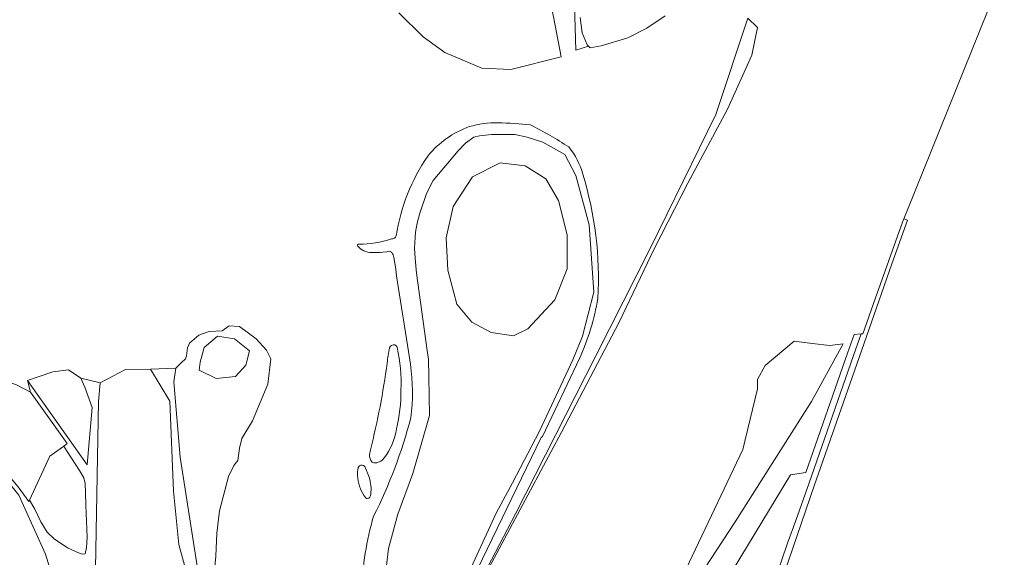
# Model space of a CAD drawing. Extents: x 184422 to 188298, y 343471 to 350189.
# Tile 303 of 513: x 187314 to 187628, y 347050 to 347222. Entities that reach past the tile are written whole.
import ezdxf

# ---------------------------------------------------------------- set-up
doc = ezdxf.new("R2010")
doc.units = 0
for name, color, linetype, lineweight in [('B-WA-GR-BOS_LOOF-GV', 252, 'Continuous', 13), ('B-WA-GR-GRAS-GV', 252, 'Continuous', 13), ('B-WA-GR-GROENVOORZIENING-GV', 252, 'Continuous', 18), ('B-WA-GR-STRUIK-GV', 252, 'Continuous', 13), ('B-WA-OG-WATER-GV', 252, 'Continuous', 18), ('B-WA-OG-WATER_MEER-GV', 252, 'Continuous', 18), ('B-WA-OG-WATER_SLOOT-GV', 252, 'Continuous', 18), ('B-WA-OG-WEG-GV', 252, 'Continuous', 18)]:
    doc.layers.add(name, color=color, linetype=linetype, lineweight=lineweight)

msp = doc.modelspace()

# ---------------------------------------------------------------- linework, layer by layer
at = {"layer": 'B-WA-GR-BOS_LOOF-GV', "flags": 128}
msp.add_lwpolyline([(187435.126, 347224.303), (187442.931, 347216.63), (187449.855, 347211.613), (187461.67, 347206.65), (187470.886, 347206.178), (187486.955, 347210.195), (187482.466, 347233.59)], dxfattribs=at)
msp.add_lwpolyline([(187435.126, 347224.303), (187442.931, 347216.63), (187449.855, 347211.613), (187461.67, 347206.65), (187470.886, 347206.178), (187486.955, 347210.195), (187482.466, 347233.59)], dxfattribs=at)
msp.add_lwpolyline([(187435.126, 347224.303), (187442.931, 347216.63), (187449.855, 347211.613), (187461.67, 347206.65), (187470.886, 347206.178), (187486.955, 347210.195), (187482.466, 347233.59)], dxfattribs=at)
at = {"layer": 'B-WA-GR-GRAS-GV', "flags": 128}
for points in [[(187541.903, 347046.607), (187560.176, 347076.804), (187565.1, 347077.508), (187578.42, 347115.578), (187580.504, 347121.61), (187582.751, 347121.771), (187583.333, 347121.813), (187587.186, 347132.968), (187595.954, 347157.437), (187596.396, 347158.53), (187597.558, 347161.409), (187628.473, 347237.968)], [(187541.903, 347046.607), (187560.176, 347076.804), (187565.1, 347077.508), (187578.42, 347115.578), (187580.504, 347121.61), (187582.751, 347121.771), (187583.333, 347121.813), (187587.186, 347132.968), (187595.954, 347157.437), (187596.396, 347158.53), (187597.558, 347161.409), (187628.473, 347237.968)], [(187541.903, 347046.607), (187560.176, 347076.804), (187565.1, 347077.508), (187578.42, 347115.578), (187580.504, 347121.61), (187582.751, 347121.771), (187583.333, 347121.813), (187587.186, 347132.968), (187595.954, 347157.437), (187596.396, 347158.53), (187597.558, 347161.409), (187628.473, 347237.968)], [(187546.606, 347222.549), (187549.702, 347219.592), (187547.835, 347210.744), (187540.051, 347193.547), (187527.438, 347169.914), (187516.798, 347149.174), (187505.527, 347125.508), (187487.078, 347090.394), (187457.417, 347034.853)], [(187546.606, 347222.549), (187549.702, 347219.592), (187547.835, 347210.744), (187540.051, 347193.547), (187527.438, 347169.914), (187516.798, 347149.174), (187505.527, 347125.508), (187487.078, 347090.394), (187457.417, 347034.853)], [(187546.606, 347222.549), (187549.702, 347219.592), (187547.835, 347210.744), (187540.051, 347193.547), (187527.438, 347169.914), (187516.798, 347149.174), (187505.527, 347125.508), (187487.078, 347090.394), (187457.417, 347034.853)], [(187493.036, 347222.793), (187493.716, 347217.844), (187495.269, 347214.06), (187495.717, 347213.613), (187496.24, 347213.09), (187499.736, 347213.769), (187508.264, 347216.28), (187514.319, 347219.366), (187520.193, 347223.3)], [(187493.036, 347222.793), (187493.716, 347217.844), (187495.269, 347214.06), (187495.717, 347213.613), (187496.24, 347213.09), (187499.736, 347213.769), (187508.264, 347216.28), (187514.319, 347219.366), (187520.193, 347223.3)], [(187493.036, 347222.793), (187493.716, 347217.844), (187495.269, 347214.06), (187495.717, 347213.613), (187496.24, 347213.09), (187499.736, 347213.769), (187508.264, 347216.28), (187514.319, 347219.366), (187520.193, 347223.3)], [(187458.272, 347047.245), (187466.269, 347064.598), (187471.396, 347074.282), (187480.099, 347090.723), (187490.678, 347113.448), (187493.808, 347121.106), (187497.377, 347135.057), (187495.935, 347156.553), (187491.681, 347172.385), (187488.137, 347179.002), (187481.091, 347182.94), (187476.11, 347184.583), (187472.14, 347185.476), (187464.74, 347185.442), (187460.902, 347185.039), (187459.083, 347184.584), (187456.389, 347182.694), (187454.04, 347180.225), (187446.143, 347170.739), (187443.932, 347166.561), (187441.879, 347160.315), (187440.995, 347157.1), (187440.432, 347154.247), (187440.191, 347149.136), (187440.351, 347145.921), (187440.835, 347141.161), (187444.202, 347116.502), (187444.651, 347113.707), (187444.734, 347108.061), (187444.916, 347095.716), (187439.624, 347077.195), (187434.811, 347064.188), (187431.839, 347053.303), (187431.096, 347046.903)], [(187458.272, 347047.245), (187466.269, 347064.598), (187471.396, 347074.282), (187480.099, 347090.723), (187490.678, 347113.448), (187493.808, 347121.106), (187497.377, 347135.057), (187495.935, 347156.553), (187491.681, 347172.385), (187488.137, 347179.002), (187481.091, 347182.94), (187476.11, 347184.583), (187472.14, 347185.476), (187464.74, 347185.442), (187460.902, 347185.039), (187459.083, 347184.584), (187456.389, 347182.694), (187454.04, 347180.225), (187446.143, 347170.739), (187443.932, 347166.561), (187441.879, 347160.315), (187440.995, 347157.1), (187440.432, 347154.247), (187440.191, 347149.136), (187440.351, 347145.921), (187440.835, 347141.161), (187444.202, 347116.502), (187444.651, 347113.707), (187444.734, 347108.061), (187444.916, 347095.716), (187439.624, 347077.195), (187434.811, 347064.188), (187431.839, 347053.303), (187431.096, 347046.903)], [(187458.272, 347047.245), (187466.269, 347064.598), (187471.396, 347074.282), (187480.099, 347090.723), (187490.678, 347113.448), (187493.808, 347121.106), (187497.377, 347135.057), (187495.935, 347156.553), (187491.681, 347172.385), (187488.137, 347179.002), (187481.091, 347182.94), (187476.11, 347184.583), (187472.14, 347185.476), (187464.74, 347185.442), (187460.902, 347185.039), (187459.083, 347184.584), (187456.389, 347182.694), (187454.04, 347180.225), (187446.143, 347170.739), (187443.932, 347166.561), (187441.879, 347160.315), (187440.995, 347157.1), (187440.432, 347154.247), (187440.191, 347149.136), (187440.351, 347145.921), (187440.835, 347141.161), (187444.202, 347116.502), (187444.651, 347113.707), (187444.734, 347108.061), (187444.916, 347095.716), (187439.624, 347077.195), (187434.811, 347064.188), (187431.839, 347053.303), (187431.096, 347046.903)], [(187375.881, 347041.837), (187376.674, 347050.832), (187377.085, 347058.144), (187377.909, 347065.31), (187380.77, 347076.262), (187382.42, 347079.813), (187383.689, 347081.399), (187384.26, 347085.267), (187385.022, 347088.375), (187388.385, 347094.082), (187393.345, 347105.703), (187394.258, 347113.843), (187392.902, 347116.6), (187389.57, 347120.162), (187384.28, 347124.092), (187380.92, 347124.307), (187378.731, 347122.715), (187374.543, 347122.588), (187371.243, 347121.383), (187368.26, 347118.783), (187367.626, 347117.325), (187367.372, 347114.725), (187367.054, 347113.774), (187365.658, 347112.569), (187363.934, 347110.876), (187363.313, 347106.527), (187365.297, 347082.45), (187371.383, 347043.556)], [(187375.881, 347041.837), (187376.674, 347050.832), (187377.085, 347058.144), (187377.909, 347065.31), (187380.77, 347076.262), (187382.42, 347079.813), (187383.689, 347081.399), (187384.26, 347085.267), (187385.022, 347088.375), (187388.385, 347094.082), (187393.345, 347105.703), (187394.258, 347113.843), (187392.902, 347116.6), (187389.57, 347120.162), (187384.28, 347124.092), (187380.92, 347124.307), (187378.731, 347122.715), (187374.543, 347122.588), (187371.243, 347121.383), (187368.26, 347118.783), (187367.626, 347117.325), (187367.372, 347114.725), (187367.054, 347113.774), (187365.658, 347112.569), (187363.934, 347110.876), (187363.313, 347106.527), (187365.297, 347082.45), (187371.383, 347043.556)], [(187375.881, 347041.837), (187376.674, 347050.832), (187377.085, 347058.144), (187377.909, 347065.31), (187380.77, 347076.262), (187382.42, 347079.813), (187383.689, 347081.399), (187384.26, 347085.267), (187385.022, 347088.375), (187388.385, 347094.082), (187393.345, 347105.703), (187394.258, 347113.843), (187392.902, 347116.6), (187389.57, 347120.162), (187384.28, 347124.092), (187380.92, 347124.307), (187378.731, 347122.715), (187374.543, 347122.588), (187371.243, 347121.383), (187368.26, 347118.783), (187367.626, 347117.325), (187367.372, 347114.725), (187367.054, 347113.774), (187365.658, 347112.569), (187363.934, 347110.876), (187363.313, 347106.527), (187365.297, 347082.45), (187371.383, 347043.556)], [(187516.05, 347029.677), (187523.681, 347040.109), (187523.687, 347040.117), (187534.954, 347063.823), (187544.95, 347084.855), (187549.651, 347104.233), (187549.651, 347107.243), (187552.077, 347111.674), (187561.393, 347119.452), (187567.101, 347118.738), (187572.736, 347118.034), (187577.037, 347118.603), (187566.888, 347100.156), (187542.527, 347061.804), (187523.192, 347032.253)], [(187516.05, 347029.677), (187523.681, 347040.109), (187523.687, 347040.117), (187534.954, 347063.823), (187544.95, 347084.855), (187549.651, 347104.233), (187549.651, 347107.243), (187552.077, 347111.674), (187561.393, 347119.452), (187567.101, 347118.738), (187572.736, 347118.034), (187577.037, 347118.603), (187566.888, 347100.156), (187542.527, 347061.804), (187523.192, 347032.253)], [(187516.05, 347029.677), (187523.681, 347040.109), (187523.687, 347040.117), (187534.954, 347063.823), (187544.95, 347084.855), (187549.651, 347104.233), (187549.651, 347107.243), (187552.077, 347111.674), (187561.393, 347119.452), (187567.101, 347118.738), (187572.736, 347118.034), (187577.037, 347118.603), (187566.888, 347100.156), (187542.527, 347061.804), (187523.192, 347032.253)]]:
    msp.add_lwpolyline(points, dxfattribs=at)
for points in [[(187458.642, 347171.914), (187467.477, 347176.434), (187475.49, 347175.407), (187482.065, 347171.297), (187486.174, 347164.312), (187488.845, 347153.422), (187488.845, 347142.533), (187484.941, 347132.67), (187476.312, 347123.425), (187471.792, 347121.165), (187464.601, 347122.192), (187458.437, 347125.479), (187453.711, 347131.232), (187450.835, 347142.122), (187450.218, 347152.395), (187452.478, 347162.462)], [(187458.642, 347171.914), (187467.477, 347176.434), (187475.49, 347175.407), (187482.065, 347171.297), (187486.174, 347164.312), (187488.845, 347153.422), (187488.845, 347142.533), (187484.941, 347132.67), (187476.312, 347123.425), (187471.792, 347121.165), (187464.601, 347122.192), (187458.437, 347125.479), (187453.711, 347131.232), (187450.835, 347142.122), (187450.218, 347152.395), (187452.478, 347162.462)], [(187458.642, 347171.914), (187467.477, 347176.434), (187475.49, 347175.407), (187482.065, 347171.297), (187486.174, 347164.312), (187488.845, 347153.422), (187488.845, 347142.533), (187484.941, 347132.67), (187476.312, 347123.425), (187471.792, 347121.165), (187464.601, 347122.192), (187458.437, 347125.479), (187453.711, 347131.232), (187450.835, 347142.122), (187450.218, 347152.395), (187452.478, 347162.462)], [(187377.274, 347121.018), (187382.636, 347120.232), (187387.497, 347116.371), (187386.282, 347111.795), (187382.993, 347108.149), (187376.845, 347107.577), (187371.411, 347110.151), (187371.697, 347112.725), (187372.984, 347117.443)], [(187377.274, 347121.018), (187382.636, 347120.232), (187387.497, 347116.371), (187386.282, 347111.795), (187382.993, 347108.149), (187376.845, 347107.577), (187371.411, 347110.151), (187371.697, 347112.725), (187372.984, 347117.443)], [(187377.274, 347121.018), (187382.636, 347120.232), (187387.497, 347116.371), (187386.282, 347111.795), (187382.993, 347108.149), (187376.845, 347107.577), (187371.411, 347110.151), (187371.697, 347112.725), (187372.984, 347117.443)], [(187337.228, 347098.31), (187334.89, 347104.784), (187333.631, 347107.662), (187329.675, 347110.36), (187324.639, 347109.64), (187316.546, 347106.943), (187335.61, 347079.966)], [(187337.228, 347098.31), (187334.89, 347104.784), (187333.631, 347107.662), (187329.675, 347110.36), (187324.639, 347109.64), (187316.546, 347106.943), (187335.61, 347079.966)], [(187337.228, 347098.31), (187334.89, 347104.784), (187333.631, 347107.662), (187329.675, 347110.36), (187324.639, 347109.64), (187316.546, 347106.943), (187335.61, 347079.966)], [(187339.236, 347100.177), (187338.31, 347046.864), (187342.543, 347040.249), (187350.877, 347026.226), (187357.227, 347013.262), (187360.535, 347009.161), (187365.033, 347006.647), (187371.25, 347005.853), (187374.425, 347005.853), (187372.706, 347019.082), (187370.589, 347034.031), (187364.9, 347054.536), (187363.181, 347071.602), (187361.99, 347100.309), (187355.905, 347110.496), (187347.835, 347110.364), (187339.765, 347106.13)], [(187339.236, 347100.177), (187338.31, 347046.864), (187342.543, 347040.249), (187350.877, 347026.226), (187357.227, 347013.262), (187360.535, 347009.161), (187365.033, 347006.647), (187371.25, 347005.853), (187374.425, 347005.853), (187372.706, 347019.082), (187370.589, 347034.031), (187364.9, 347054.536), (187363.181, 347071.602), (187361.99, 347100.309), (187355.905, 347110.496), (187347.835, 347110.364), (187339.765, 347106.13)], [(187339.236, 347100.177), (187338.31, 347046.864), (187342.543, 347040.249), (187350.877, 347026.226), (187357.227, 347013.262), (187360.535, 347009.161), (187365.033, 347006.647), (187371.25, 347005.853), (187374.425, 347005.853), (187372.706, 347019.082), (187370.589, 347034.031), (187364.9, 347054.536), (187363.181, 347071.602), (187361.99, 347100.309), (187355.905, 347110.496), (187347.835, 347110.364), (187339.765, 347106.13)], [(187317.171, 347068.658), (187323.723, 347082.722), (187328.17, 347085.978), (187329.295, 347086.802), (187317.54, 347103.22), (187313.042, 347105.469), (187306.825, 347107.721), (187303.752, 347107.721), (187300.922, 347107.721), (187298.395, 347106.606), (187296.183, 347104.815), (187294.51, 347102.426), (187294.218, 347101.508), (187293.967, 347100.716), (187293.397, 347098.921), (187293.727, 347096.738), (187313.584, 347072.946), (187316.991, 347068.272)], [(187317.171, 347068.658), (187323.723, 347082.722), (187328.17, 347085.978), (187329.295, 347086.802), (187317.54, 347103.22), (187313.042, 347105.469), (187306.825, 347107.721), (187303.752, 347107.721), (187300.922, 347107.721), (187298.395, 347106.606), (187296.183, 347104.815), (187294.51, 347102.426), (187294.218, 347101.508), (187293.967, 347100.716), (187293.397, 347098.921), (187293.727, 347096.738), (187313.584, 347072.946), (187316.991, 347068.272)], [(187317.171, 347068.658), (187323.723, 347082.722), (187328.17, 347085.978), (187329.295, 347086.802), (187317.54, 347103.22), (187313.042, 347105.469), (187306.825, 347107.721), (187303.752, 347107.721), (187300.922, 347107.721), (187298.395, 347106.606), (187296.183, 347104.815), (187294.51, 347102.426), (187294.218, 347101.508), (187293.967, 347100.716), (187293.397, 347098.921), (187293.727, 347096.738), (187313.584, 347072.946), (187316.991, 347068.272)], [(187264.952, 347077.854), (187274.81, 347043.953), (187281.557, 347031.65), (187308.015, 347003.075), (187316.614, 347000.032), (187322.567, 347000.429), (187325.477, 347004.795), (187327.594, 347034.428), (187322.302, 347051.494), (187313.836, 347070.279), (187305.369, 347080.73), (187303.084, 347083.147), (187294.166, 347090.743), (187284.98, 347097.529), (187278.601, 347102.243), (187274.545, 347102.691), (187268.784, 347102.126), (187265.795, 347099.338), (187264.07, 347097.317), (187263.772, 347095.89), (187263.891, 347093.75), (187264.725, 347086.493)], [(187264.952, 347077.854), (187274.81, 347043.953), (187281.557, 347031.65), (187308.015, 347003.075), (187316.614, 347000.032), (187322.567, 347000.429), (187325.477, 347004.795), (187327.594, 347034.428), (187322.302, 347051.494), (187313.836, 347070.279), (187305.369, 347080.73), (187303.084, 347083.147), (187294.166, 347090.743), (187284.98, 347097.529), (187278.601, 347102.243), (187274.545, 347102.691), (187268.784, 347102.126), (187265.795, 347099.338), (187264.07, 347097.317), (187263.772, 347095.89), (187263.891, 347093.75), (187264.725, 347086.493)], [(187264.952, 347077.854), (187274.81, 347043.953), (187281.557, 347031.65), (187308.015, 347003.075), (187316.614, 347000.032), (187322.567, 347000.429), (187325.477, 347004.795), (187327.594, 347034.428), (187322.302, 347051.494), (187313.836, 347070.279), (187305.369, 347080.73), (187303.084, 347083.147), (187294.166, 347090.743), (187284.98, 347097.529), (187278.601, 347102.243), (187274.545, 347102.691), (187268.784, 347102.126), (187265.795, 347099.338), (187264.07, 347097.317), (187263.772, 347095.89), (187263.891, 347093.75), (187264.725, 347086.493)]]:
    msp.add_lwpolyline(points, close=True, dxfattribs=at)
at = {"layer": 'B-WA-GR-GROENVOORZIENING-GV'}
for points in [[(187432.2, 347117.375, 0.0399926), (187431.44, 347112.441)], [(187432.2, 347117.375, 0.0399926), (187431.44, 347112.441)], [(187432.2, 347117.375, 0.0399926), (187431.44, 347112.441)], [(187433.819, 347118.244, 0.3826012), (187432.2, 347117.375)], [(187433.819, 347118.244, 0.3826012), (187432.2, 347117.375)], [(187433.819, 347118.244, 0.3826012), (187432.2, 347117.375)], [(187434.566, 347117.432, 0.3690203), (187433.819, 347118.244)], [(187434.566, 347117.432, 0.3690203), (187433.819, 347118.244)], [(187434.566, 347117.432, 0.3690203), (187433.819, 347118.244)], [(187435.824, 347103.861, 0.0701682), (187434.566, 347117.432)], [(187435.824, 347103.861, 0.0701682), (187434.566, 347117.432)], [(187435.824, 347103.861, 0.0701682), (187434.566, 347117.432)], [(187431.44, 347112.441, -0.0265965), (187426.089, 347084.779)], [(187431.44, 347112.441, -0.0265965), (187426.089, 347084.779)], [(187431.44, 347112.441, -0.0265965), (187426.089, 347084.779)], [(187434.372, 347091.488, 0.0640296), (187435.824, 347103.861)], [(187434.372, 347091.488, 0.0640296), (187435.824, 347103.861)], [(187434.372, 347091.488, 0.0640296), (187435.824, 347103.861)], [(187430.418, 347082.174, 0.1319758), (187434.372, 347091.488)], [(187430.418, 347082.174, 0.1319758), (187434.372, 347091.488)], [(187430.418, 347082.174, 0.1319758), (187434.372, 347091.488)], [(187425.787, 347083.316, 0.1854482), (187426.633, 347080.839)], [(187425.787, 347083.316, 0.1854482), (187426.633, 347080.839)], [(187425.787, 347083.316, 0.1854482), (187426.633, 347080.839)], [(187426.633, 347080.839, 0.1014902), (187427.121, 347080.631)], [(187426.633, 347080.839, 0.1014902), (187427.121, 347080.631)], [(187426.633, 347080.839, 0.1014902), (187427.121, 347080.631)], [(187427.121, 347080.631, 0.2700467), (187430.418, 347082.174)], [(187427.121, 347080.631, 0.2700467), (187430.418, 347082.174)], [(187427.121, 347080.631, 0.2700467), (187430.418, 347082.174)], [(187422.02, 347078.4, 0.0904016), (187422.056, 347075.877)], [(187422.02, 347078.4, 0.0904016), (187422.056, 347075.877)], [(187422.02, 347078.4, 0.0904016), (187422.056, 347075.877)], [(187422.599, 347079.707, 0.2087787), (187422.179, 347079.123)], [(187422.599, 347079.707, 0.2087787), (187422.179, 347079.123)], [(187422.599, 347079.707, 0.2087787), (187422.179, 347079.123)], [(187424.254, 347079.432, 0.3861831), (187422.599, 347079.707)], [(187424.254, 347079.432, 0.3861831), (187422.599, 347079.707)], [(187424.254, 347079.432, 0.3861831), (187422.599, 347079.707)], [(187422.07, 347075.685, 0.1542258), (187424.645, 347069.41)], [(187422.07, 347075.685, 0.1542258), (187424.645, 347069.41)], [(187422.07, 347075.685, 0.1542258), (187424.645, 347069.41)], [(187426.174, 347070.612, 0.1134464), (187425.669, 347076.048)], [(187426.174, 347070.612, 0.1134464), (187425.669, 347076.048)], [(187426.174, 347070.612, 0.1134464), (187425.669, 347076.048)], [(187424.645, 347069.41, 0.2967314), (187425.062, 347069.216)], [(187424.645, 347069.41, 0.2967314), (187425.062, 347069.216)], [(187424.645, 347069.41, 0.2967314), (187425.062, 347069.216)], [(187425.062, 347069.216, 0.3836201), (187426.174, 347070.612)], [(187425.062, 347069.216, 0.3836201), (187426.174, 347070.612)], [(187425.062, 347069.216, 0.3836201), (187426.174, 347070.612)]]:
    msp.add_lwpolyline(points, format="xyb", dxfattribs=at)
at = {"layer": 'B-WA-GR-GROENVOORZIENING-GV', "flags": 128}
for points in [[(187426.089, 347084.779), (187425.787, 347083.316)], [(187426.089, 347084.779), (187425.787, 347083.316)], [(187426.089, 347084.779), (187425.787, 347083.316)], [(187422.179, 347079.123), (187422.02, 347078.4)], [(187422.179, 347079.123), (187422.02, 347078.4)], [(187422.179, 347079.123), (187422.02, 347078.4)], [(187425.669, 347076.048), (187424.254, 347079.432)], [(187425.669, 347076.048), (187424.254, 347079.432)], [(187425.669, 347076.048), (187424.254, 347079.432)], [(187422.056, 347075.877), (187422.07, 347075.685)], [(187422.056, 347075.877), (187422.07, 347075.685)], [(187422.056, 347075.877), (187422.07, 347075.685)]]:
    msp.add_lwpolyline(points, dxfattribs=at)
at = {"layer": 'B-WA-GR-STRUIK-GV', "flags": 128}
for points in [[(187377.274, 347121.018), (187372.984, 347117.443), (187371.697, 347112.725), (187371.411, 347110.151), (187376.845, 347107.577), (187382.993, 347108.149), (187386.282, 347111.795), (187387.497, 347116.371), (187382.636, 347120.232)], [(187377.274, 347121.018), (187372.984, 347117.443), (187371.697, 347112.725), (187371.411, 347110.151), (187376.845, 347107.577), (187382.993, 347108.149), (187386.282, 347111.795), (187387.497, 347116.371), (187382.636, 347120.232)], [(187377.274, 347121.018), (187372.984, 347117.443), (187371.697, 347112.725), (187371.411, 347110.151), (187376.845, 347107.577), (187382.993, 347108.149), (187386.282, 347111.795), (187387.497, 347116.371), (187382.636, 347120.232)], [(187328.17, 347085.978), (187323.723, 347082.722), (187317.171, 347068.658), (187318.935, 347065.807), (187320.853, 347061.787), (187322.837, 347058.515), (187325.093, 347056.402), (187329.397, 347053.539), (187332.812, 347051.903), (187334.178, 347051.426), (187334.996, 347051.562), (187335.47, 347053.607), (187335.599, 347056.879), (187335.245, 347067.104), (187335.101, 347071.056), (187334.958, 347074.054), (187334.545, 347075.825), (187333.193, 347078.213), (187329.239, 347084.279)], [(187328.17, 347085.978), (187323.723, 347082.722), (187317.171, 347068.658), (187318.935, 347065.807), (187320.853, 347061.787), (187322.837, 347058.515), (187325.093, 347056.402), (187329.397, 347053.539), (187332.812, 347051.903), (187334.178, 347051.426), (187334.996, 347051.562), (187335.47, 347053.607), (187335.599, 347056.879), (187335.245, 347067.104), (187335.101, 347071.056), (187334.958, 347074.054), (187334.545, 347075.825), (187333.193, 347078.213), (187329.239, 347084.279)], [(187328.17, 347085.978), (187323.723, 347082.722), (187317.171, 347068.658), (187318.935, 347065.807), (187320.853, 347061.787), (187322.837, 347058.515), (187325.093, 347056.402), (187329.397, 347053.539), (187332.812, 347051.903), (187334.178, 347051.426), (187334.996, 347051.562), (187335.47, 347053.607), (187335.599, 347056.879), (187335.245, 347067.104), (187335.101, 347071.056), (187334.958, 347074.054), (187334.545, 347075.825), (187333.193, 347078.213), (187329.239, 347084.279)]]:
    msp.add_lwpolyline(points, close=True, dxfattribs=at)
at = {"layer": 'B-WA-OG-WATER-GV', "flags": 128}
msp.add_lwpolyline([(187355.905, 347110.496), (187361.99, 347100.309), (187363.181, 347071.602), (187364.9, 347054.536), (187370.589, 347034.031), (187372.706, 347019.082), (187374.425, 347005.853), (187375.881, 347041.837), (187374.028, 347041.307), (187371.383, 347043.556), (187365.297, 347082.45), (187363.313, 347106.527), (187363.934, 347110.876)], close=True, dxfattribs=at)
msp.add_lwpolyline([(187355.905, 347110.496), (187361.99, 347100.309), (187363.181, 347071.602), (187364.9, 347054.536), (187370.589, 347034.031), (187372.706, 347019.082), (187374.425, 347005.853), (187375.881, 347041.837), (187374.028, 347041.307), (187371.383, 347043.556), (187365.297, 347082.45), (187363.313, 347106.527), (187363.934, 347110.876)], close=True, dxfattribs=at)
msp.add_lwpolyline([(187355.905, 347110.496), (187361.99, 347100.309), (187363.181, 347071.602), (187364.9, 347054.536), (187370.589, 347034.031), (187372.706, 347019.082), (187374.425, 347005.853), (187375.881, 347041.837), (187374.028, 347041.307), (187371.383, 347043.556), (187365.297, 347082.45), (187363.313, 347106.527), (187363.934, 347110.876)], close=True, dxfattribs=at)
for points in [[(187338.31, 347046.864), (187339.236, 347100.177), (187339.765, 347106.13), (187333.631, 347107.662), (187334.89, 347104.784), (187337.228, 347098.31), (187335.61, 347079.966), (187316.546, 347106.943), (187317.54, 347103.22), (187329.295, 347086.802), (187328.17, 347085.978), (187329.239, 347084.279), (187333.193, 347078.213), (187334.545, 347075.825), (187334.958, 347074.054), (187335.101, 347071.056), (187335.245, 347067.104), (187335.599, 347056.879), (187335.47, 347053.607), (187334.996, 347051.562), (187334.178, 347051.426), (187332.812, 347051.903), (187329.397, 347053.539), (187325.093, 347056.402), (187322.837, 347058.515), (187320.853, 347061.787), (187318.935, 347065.807), (187317.171, 347068.658), (187316.991, 347068.272), (187313.584, 347072.946)], [(187338.31, 347046.864), (187339.236, 347100.177), (187339.765, 347106.13), (187333.631, 347107.662), (187334.89, 347104.784), (187337.228, 347098.31), (187335.61, 347079.966), (187316.546, 347106.943), (187317.54, 347103.22), (187329.295, 347086.802), (187328.17, 347085.978), (187329.239, 347084.279), (187333.193, 347078.213), (187334.545, 347075.825), (187334.958, 347074.054), (187335.101, 347071.056), (187335.245, 347067.104), (187335.599, 347056.879), (187335.47, 347053.607), (187334.996, 347051.562), (187334.178, 347051.426), (187332.812, 347051.903), (187329.397, 347053.539), (187325.093, 347056.402), (187322.837, 347058.515), (187320.853, 347061.787), (187318.935, 347065.807), (187317.171, 347068.658), (187316.991, 347068.272), (187313.584, 347072.946)], [(187338.31, 347046.864), (187339.236, 347100.177), (187339.765, 347106.13), (187333.631, 347107.662), (187334.89, 347104.784), (187337.228, 347098.31), (187335.61, 347079.966), (187316.546, 347106.943), (187317.54, 347103.22), (187329.295, 347086.802), (187328.17, 347085.978), (187329.239, 347084.279), (187333.193, 347078.213), (187334.545, 347075.825), (187334.958, 347074.054), (187335.101, 347071.056), (187335.245, 347067.104), (187335.599, 347056.879), (187335.47, 347053.607), (187334.996, 347051.562), (187334.178, 347051.426), (187332.812, 347051.903), (187329.397, 347053.539), (187325.093, 347056.402), (187322.837, 347058.515), (187320.853, 347061.787), (187318.935, 347065.807), (187317.171, 347068.658), (187316.991, 347068.272), (187313.584, 347072.946)], [(187313.836, 347070.279), (187322.302, 347051.494), (187327.594, 347034.428), (187325.477, 347004.795), (187322.567, 347000.429), (187316.614, 347000.032), (187308.015, 347003.075)], [(187313.836, 347070.279), (187322.302, 347051.494), (187327.594, 347034.428), (187325.477, 347004.795), (187322.567, 347000.429), (187316.614, 347000.032), (187308.015, 347003.075)], [(187313.836, 347070.279), (187322.302, 347051.494), (187327.594, 347034.428), (187325.477, 347004.795), (187322.567, 347000.429), (187316.614, 347000.032), (187308.015, 347003.075)]]:
    msp.add_lwpolyline(points, dxfattribs=at)
at = {"layer": 'B-WA-OG-WATER_MEER-GV', "flags": 128}
for points in [[(187482.466, 347233.59), (187486.955, 347210.195), (187470.886, 347206.178), (187461.67, 347206.65), (187449.855, 347211.613), (187442.931, 347216.63), (187435.126, 347224.303)], [(187482.466, 347233.59), (187486.955, 347210.195), (187470.886, 347206.178), (187461.67, 347206.65), (187449.855, 347211.613), (187442.931, 347216.63), (187435.126, 347224.303)], [(187482.466, 347233.59), (187486.955, 347210.195), (187470.886, 347206.178), (187461.67, 347206.65), (187449.855, 347211.613), (187442.931, 347216.63), (187435.126, 347224.303)], [(187520.193, 347223.3), (187514.319, 347219.366), (187508.264, 347216.28), (187499.736, 347213.769), (187496.24, 347213.09), (187495.717, 347213.613), (187491.681, 347212.322), (187491.027, 347234.078)], [(187520.193, 347223.3), (187514.319, 347219.366), (187508.264, 347216.28), (187499.736, 347213.769), (187496.24, 347213.09), (187495.717, 347213.613), (187491.681, 347212.322), (187491.027, 347234.078)], [(187520.193, 347223.3), (187514.319, 347219.366), (187508.264, 347216.28), (187499.736, 347213.769), (187496.24, 347213.09), (187495.717, 347213.613), (187491.681, 347212.322), (187491.027, 347234.078)], [(187492.864, 347113.887), (187481.04, 347089.064), (187480.575, 347088.732), (187461.815, 347049.995), (187455.054, 347036.035), (187457.099, 347035.012), (187472.409, 347064.314), (187498.062, 347114.726), (187515.549, 347149.227), (187536.344, 347191.763), (187546.606, 347222.549)], [(187492.864, 347113.887), (187481.04, 347089.064), (187480.575, 347088.732), (187461.815, 347049.995), (187455.054, 347036.035), (187457.099, 347035.012), (187472.409, 347064.314), (187498.062, 347114.726), (187515.549, 347149.227), (187536.344, 347191.763), (187546.606, 347222.549)], [(187492.864, 347113.887), (187481.04, 347089.064), (187480.575, 347088.732), (187461.815, 347049.995), (187455.054, 347036.035), (187457.099, 347035.012), (187472.409, 347064.314), (187498.062, 347114.726), (187515.549, 347149.227), (187536.344, 347191.763), (187546.606, 347222.549)], [(187431.291, 347148.027), (187430.046, 347147.879)], [(187431.291, 347148.027), (187430.046, 347147.879)], [(187431.291, 347148.027), (187430.046, 347147.879)], [(187433.833, 347144.346), (187433.547, 347146.165)], [(187433.833, 347144.346), (187433.547, 347146.165)], [(187433.833, 347144.346), (187433.547, 347146.165)], [(187313.042, 347105.469), (187317.54, 347103.22), (187316.546, 347106.943), (187324.639, 347109.64), (187329.675, 347110.36), (187333.631, 347107.662), (187339.765, 347106.13), (187347.835, 347110.364), (187355.905, 347110.496), (187363.934, 347110.876), (187365.658, 347112.569), (187367.054, 347113.774), (187367.372, 347114.725), (187367.626, 347117.325), (187368.26, 347118.783), (187371.243, 347121.383), (187374.543, 347122.588), (187378.731, 347122.715), (187380.92, 347124.307), (187384.28, 347124.092), (187389.57, 347120.162), (187392.902, 347116.6), (187394.258, 347113.843), (187393.345, 347105.703), (187388.385, 347094.082), (187385.022, 347088.375), (187384.26, 347085.267), (187383.689, 347081.399), (187382.42, 347079.813), (187380.77, 347076.262), (187377.909, 347065.31), (187377.085, 347058.144), (187376.674, 347050.832), (187375.881, 347041.837)], [(187313.042, 347105.469), (187317.54, 347103.22), (187316.546, 347106.943), (187324.639, 347109.64), (187329.675, 347110.36), (187333.631, 347107.662), (187339.765, 347106.13), (187347.835, 347110.364), (187355.905, 347110.496), (187363.934, 347110.876), (187365.658, 347112.569), (187367.054, 347113.774), (187367.372, 347114.725), (187367.626, 347117.325), (187368.26, 347118.783), (187371.243, 347121.383), (187374.543, 347122.588), (187378.731, 347122.715), (187380.92, 347124.307), (187384.28, 347124.092), (187389.57, 347120.162), (187392.902, 347116.6), (187394.258, 347113.843), (187393.345, 347105.703), (187388.385, 347094.082), (187385.022, 347088.375), (187384.26, 347085.267), (187383.689, 347081.399), (187382.42, 347079.813), (187380.77, 347076.262), (187377.909, 347065.31), (187377.085, 347058.144), (187376.674, 347050.832), (187375.881, 347041.837)], [(187313.042, 347105.469), (187317.54, 347103.22), (187316.546, 347106.943), (187324.639, 347109.64), (187329.675, 347110.36), (187333.631, 347107.662), (187339.765, 347106.13), (187347.835, 347110.364), (187355.905, 347110.496), (187363.934, 347110.876), (187365.658, 347112.569), (187367.054, 347113.774), (187367.372, 347114.725), (187367.626, 347117.325), (187368.26, 347118.783), (187371.243, 347121.383), (187374.543, 347122.588), (187378.731, 347122.715), (187380.92, 347124.307), (187384.28, 347124.092), (187389.57, 347120.162), (187392.902, 347116.6), (187394.258, 347113.843), (187393.345, 347105.703), (187388.385, 347094.082), (187385.022, 347088.375), (187384.26, 347085.267), (187383.689, 347081.399), (187382.42, 347079.813), (187380.77, 347076.262), (187377.909, 347065.31), (187377.085, 347058.144), (187376.674, 347050.832), (187375.881, 347041.837)], [(187425.787, 347083.316), (187426.089, 347084.779)], [(187425.787, 347083.316), (187426.089, 347084.779)], [(187425.787, 347083.316), (187426.089, 347084.779)], [(187422.02, 347078.4), (187422.179, 347079.123)], [(187422.02, 347078.4), (187422.179, 347079.123)], [(187422.02, 347078.4), (187422.179, 347079.123)], [(187424.254, 347079.432), (187425.669, 347076.048)], [(187424.254, 347079.432), (187425.669, 347076.048)], [(187424.254, 347079.432), (187425.669, 347076.048)], [(187422.07, 347075.685), (187422.056, 347075.877)], [(187422.07, 347075.685), (187422.056, 347075.877)], [(187422.07, 347075.685), (187422.056, 347075.877)]]:
    msp.add_lwpolyline(points, dxfattribs=at)
at = {"layer": 'B-WA-OG-WATER_MEER-GV'}
for points in [[(187444.422, 347178.532, -0.1395035), (187457.652, 347187.932)], [(187444.422, 347178.532, -0.1395035), (187457.652, 347187.932)], [(187444.422, 347178.532, -0.1395035), (187457.652, 347187.932)], [(187457.652, 347187.932, -0.0778863), (187466.829, 347189.149)], [(187457.652, 347187.932, -0.0778863), (187466.829, 347189.149)], [(187457.652, 347187.932, -0.0778863), (187466.829, 347189.149)], [(187466.829, 347189.149, -0.0206766), (187477.235, 347188.5)], [(187466.829, 347189.149, -0.0206766), (187477.235, 347188.5)], [(187466.829, 347189.149, -0.0206766), (187477.235, 347188.5)], [(187477.235, 347188.5, -0.0254926), (187489.454, 347181.444)], [(187477.235, 347188.5, -0.0254926), (187489.454, 347181.444)], [(187477.235, 347188.5, -0.0254926), (187489.454, 347181.444)], [(187489.454, 347181.444, -0.0933806), (187493.912, 347172.75)], [(187489.454, 347181.444, -0.0933806), (187493.912, 347172.75)], [(187489.454, 347181.444, -0.0933806), (187493.912, 347172.75)], [(187434.344, 347153.117, -0.1146498), (187444.422, 347178.532)], [(187434.344, 347153.117, -0.1146498), (187444.422, 347178.532)], [(187434.344, 347153.117, -0.1146498), (187444.422, 347178.532)], [(187493.912, 347172.75, -0.0867599), (187498.729, 347133.132)], [(187493.912, 347172.75, -0.0867599), (187498.729, 347133.132)], [(187493.912, 347172.75, -0.0867599), (187498.729, 347133.132)], [(187432.754, 347152.152, 0.3558187), (187434.344, 347153.117)], [(187432.754, 347152.152, 0.3558187), (187434.344, 347153.117)], [(187432.754, 347152.152, 0.3558187), (187434.344, 347153.117)], [(187422.005, 347149.817, -0.6500576), (187422.392, 347150.473)], [(187422.005, 347149.817, -0.6500576), (187422.392, 347150.473)], [(187422.005, 347149.817, -0.6500576), (187422.392, 347150.473)], [(187426.468, 347147.737, -0.2087113), (187422.005, 347149.817)], [(187426.468, 347147.737, -0.2087113), (187422.005, 347149.817)], [(187426.468, 347147.737, -0.2087113), (187422.005, 347149.817)], [(187422.392, 347150.473, 0.0948159), (187432.754, 347152.152)], [(187422.392, 347150.473, 0.0948159), (187432.754, 347152.152)], [(187422.392, 347150.473, 0.0948159), (187432.754, 347152.152)], [(187430.046, 347147.879, -0.0396247), (187426.468, 347147.737)], [(187430.046, 347147.879, -0.0396247), (187426.468, 347147.737)], [(187430.046, 347147.879, -0.0396247), (187426.468, 347147.737)], [(187432.914, 347147.753, 0.2935517), (187431.291, 347148.027)], [(187432.914, 347147.753, 0.2935517), (187431.291, 347148.027)], [(187432.914, 347147.753, 0.2935517), (187431.291, 347148.027)], [(187433.547, 347146.165, 0.1054738), (187432.914, 347147.753)], [(187433.547, 347146.165, 0.1054738), (187432.914, 347147.753)], [(187433.547, 347146.165, 0.1054738), (187432.914, 347147.753)], [(187438.833, 347112.137, -0.0026684), (187433.833, 347144.346)], [(187438.833, 347112.137, -0.0026684), (187433.833, 347144.346)], [(187438.833, 347112.137, -0.0026684), (187433.833, 347144.346)], [(187498.729, 347133.132, -0.0584218), (187492.864, 347113.887)], [(187498.729, 347133.132, -0.0584218), (187492.864, 347113.887)], [(187498.729, 347133.132, -0.0584218), (187492.864, 347113.887)], [(187431.44, 347112.441, -0.0399926), (187432.2, 347117.375)], [(187431.44, 347112.441, -0.0399926), (187432.2, 347117.375)], [(187431.44, 347112.441, -0.0399926), (187432.2, 347117.375)], [(187432.2, 347117.375, -0.3826012), (187433.819, 347118.244)], [(187432.2, 347117.375, -0.3826012), (187433.819, 347118.244)], [(187432.2, 347117.375, -0.3826012), (187433.819, 347118.244)], [(187433.819, 347118.244, -0.3690203), (187434.566, 347117.432)], [(187433.819, 347118.244, -0.3690203), (187434.566, 347117.432)], [(187433.819, 347118.244, -0.3690203), (187434.566, 347117.432)], [(187434.566, 347117.432, -0.0701682), (187435.824, 347103.861)], [(187434.566, 347117.432, -0.0701682), (187435.824, 347103.861)], [(187434.566, 347117.432, -0.0701682), (187435.824, 347103.861)], [(187426.089, 347084.779, 0.0265965), (187431.44, 347112.441)], [(187426.089, 347084.779, 0.0265965), (187431.44, 347112.441)], [(187426.089, 347084.779, 0.0265965), (187431.44, 347112.441)], [(187438.986, 347094.973, 0.0685756), (187438.833, 347112.137)], [(187438.986, 347094.973, 0.0685756), (187438.833, 347112.137)], [(187438.986, 347094.973, 0.0685756), (187438.833, 347112.137)], [(187435.824, 347103.861, -0.0640296), (187434.372, 347091.488)], [(187435.824, 347103.861, -0.0640296), (187434.372, 347091.488)], [(187435.824, 347103.861, -0.0640296), (187434.372, 347091.488)], [(187427.103, 347063.569, 0.0512343), (187438.986, 347094.973)], [(187427.103, 347063.569, 0.0512343), (187438.986, 347094.973)], [(187427.103, 347063.569, 0.0512343), (187438.986, 347094.973)], [(187434.372, 347091.488, -0.1319758), (187430.418, 347082.174)], [(187434.372, 347091.488, -0.1319758), (187430.418, 347082.174)], [(187434.372, 347091.488, -0.1319758), (187430.418, 347082.174)], [(187426.633, 347080.839, -0.1854482), (187425.787, 347083.316)], [(187426.633, 347080.839, -0.1854482), (187425.787, 347083.316)], [(187426.633, 347080.839, -0.1854482), (187425.787, 347083.316)], [(187427.121, 347080.631, -0.1014902), (187426.633, 347080.839)], [(187427.121, 347080.631, -0.1014902), (187426.633, 347080.839)], [(187427.121, 347080.631, -0.1014902), (187426.633, 347080.839)], [(187430.418, 347082.174, -0.2700467), (187427.121, 347080.631)], [(187430.418, 347082.174, -0.2700467), (187427.121, 347080.631)], [(187430.418, 347082.174, -0.2700467), (187427.121, 347080.631)], [(187422.056, 347075.877, -0.0904016), (187422.02, 347078.4)], [(187422.056, 347075.877, -0.0904016), (187422.02, 347078.4)], [(187422.056, 347075.877, -0.0904016), (187422.02, 347078.4)], [(187422.179, 347079.123, -0.2087787), (187422.599, 347079.707)], [(187422.179, 347079.123, -0.2087787), (187422.599, 347079.707)], [(187422.179, 347079.123, -0.2087787), (187422.599, 347079.707)], [(187422.599, 347079.707, -0.3861831), (187424.254, 347079.432)], [(187422.599, 347079.707, -0.3861831), (187424.254, 347079.432)], [(187422.599, 347079.707, -0.3861831), (187424.254, 347079.432)], [(187424.645, 347069.41, -0.1542258), (187422.07, 347075.685)], [(187424.645, 347069.41, -0.1542258), (187422.07, 347075.685)], [(187424.645, 347069.41, -0.1542258), (187422.07, 347075.685)], [(187425.669, 347076.048, -0.1134464), (187426.174, 347070.612)], [(187425.669, 347076.048, -0.1134464), (187426.174, 347070.612)], [(187425.669, 347076.048, -0.1134464), (187426.174, 347070.612)], [(187425.062, 347069.216, -0.2967314), (187424.645, 347069.41)], [(187425.062, 347069.216, -0.2967314), (187424.645, 347069.41)], [(187425.062, 347069.216, -0.2967314), (187424.645, 347069.41)], [(187426.174, 347070.612, -0.3836201), (187425.062, 347069.216)], [(187426.174, 347070.612, -0.3836201), (187425.062, 347069.216)], [(187426.174, 347070.612, -0.3836201), (187425.062, 347069.216)], [(187423.402, 347039.712, -0.0698899), (187427.103, 347063.569)], [(187423.402, 347039.712, -0.0698899), (187427.103, 347063.569)], [(187423.402, 347039.712, -0.0698899), (187427.103, 347063.569)]]:
    msp.add_lwpolyline(points, format="xyb", dxfattribs=at)
at = {"layer": 'B-WA-OG-WATER_SLOOT-GV'}
for points in [[(187457.652, 347187.932, 0.1395035), (187444.422, 347178.532)], [(187457.652, 347187.932, 0.1395035), (187444.422, 347178.532)], [(187457.652, 347187.932, 0.1395035), (187444.422, 347178.532)], [(187466.829, 347189.149, 0.0778863), (187457.652, 347187.932)], [(187466.829, 347189.149, 0.0778863), (187457.652, 347187.932)], [(187466.829, 347189.149, 0.0778863), (187457.652, 347187.932)], [(187477.235, 347188.5, 0.0206766), (187466.829, 347189.149)], [(187477.235, 347188.5, 0.0206766), (187466.829, 347189.149)], [(187477.235, 347188.5, 0.0206766), (187466.829, 347189.149)], [(187489.454, 347181.444, 0.0254926), (187477.235, 347188.5)], [(187489.454, 347181.444, 0.0254926), (187477.235, 347188.5)], [(187489.454, 347181.444, 0.0254926), (187477.235, 347188.5)], [(187493.912, 347172.75, 0.0933806), (187489.454, 347181.444)], [(187493.912, 347172.75, 0.0933806), (187489.454, 347181.444)], [(187493.912, 347172.75, 0.0933806), (187489.454, 347181.444)], [(187444.422, 347178.532, 0.1146498), (187434.344, 347153.117)], [(187444.422, 347178.532, 0.1146498), (187434.344, 347153.117)], [(187444.422, 347178.532, 0.1146498), (187434.344, 347153.117)], [(187498.729, 347133.132, 0.0867599), (187493.912, 347172.75)], [(187498.729, 347133.132, 0.0867599), (187493.912, 347172.75)], [(187498.729, 347133.132, 0.0867599), (187493.912, 347172.75)], [(187434.344, 347153.117, -0.3558187), (187432.754, 347152.152)], [(187434.344, 347153.117, -0.3558187), (187432.754, 347152.152)], [(187434.344, 347153.117, -0.3558187), (187432.754, 347152.152)], [(187422.392, 347150.473, 0.6500576), (187422.005, 347149.817)], [(187422.392, 347150.473, 0.6500576), (187422.005, 347149.817)], [(187422.392, 347150.473, 0.6500576), (187422.005, 347149.817)], [(187422.005, 347149.817, 0.2087113), (187426.468, 347147.737)], [(187422.005, 347149.817, 0.2087113), (187426.468, 347147.737)], [(187422.005, 347149.817, 0.2087113), (187426.468, 347147.737)], [(187432.754, 347152.152, -0.0948159), (187422.392, 347150.473)], [(187432.754, 347152.152, -0.0948159), (187422.392, 347150.473)], [(187432.754, 347152.152, -0.0948159), (187422.392, 347150.473)], [(187426.468, 347147.737, 0.0396247), (187430.046, 347147.879)], [(187426.468, 347147.737, 0.0396247), (187430.046, 347147.879)], [(187426.468, 347147.737, 0.0396247), (187430.046, 347147.879)], [(187431.291, 347148.027, -0.2935517), (187432.914, 347147.753)], [(187431.291, 347148.027, -0.2935517), (187432.914, 347147.753)], [(187431.291, 347148.027, -0.2935517), (187432.914, 347147.753)], [(187432.914, 347147.753, -0.1054738), (187433.547, 347146.165)], [(187432.914, 347147.753, -0.1054738), (187433.547, 347146.165)], [(187432.914, 347147.753, -0.1054738), (187433.547, 347146.165)], [(187433.833, 347144.346, 0.0026684), (187438.833, 347112.137)], [(187433.833, 347144.346, 0.0026684), (187438.833, 347112.137)], [(187433.833, 347144.346, 0.0026684), (187438.833, 347112.137)], [(187492.864, 347113.887, 0.0584218), (187498.729, 347133.132)], [(187492.864, 347113.887, 0.0584218), (187498.729, 347133.132)], [(187492.864, 347113.887, 0.0584218), (187498.729, 347133.132)], [(187438.833, 347112.137, -0.0685756), (187438.986, 347094.973)], [(187438.833, 347112.137, -0.0685756), (187438.986, 347094.973)], [(187438.833, 347112.137, -0.0685756), (187438.986, 347094.973)], [(187438.986, 347094.973, -0.0512343), (187427.103, 347063.569)], [(187438.986, 347094.973, -0.0512343), (187427.103, 347063.569)], [(187438.986, 347094.973, -0.0512343), (187427.103, 347063.569)], [(187427.103, 347063.569, 0.0698899), (187423.402, 347039.712)], [(187427.103, 347063.569, 0.0698899), (187423.402, 347039.712)], [(187427.103, 347063.569, 0.0698899), (187423.402, 347039.712)]]:
    msp.add_lwpolyline(points, format="xyb", dxfattribs=at)
at = {"layer": 'B-WA-OG-WATER_SLOOT-GV', "flags": 128}
for points in [[(187431.096, 347046.903), (187431.839, 347053.303), (187434.811, 347064.188), (187439.624, 347077.195), (187444.916, 347095.716), (187444.734, 347108.061), (187444.651, 347113.707), (187444.202, 347116.502), (187440.835, 347141.161), (187440.351, 347145.921), (187440.191, 347149.136), (187440.432, 347154.247), (187440.995, 347157.1), (187441.879, 347160.315), (187443.932, 347166.561), (187446.143, 347170.739), (187454.04, 347180.225), (187456.389, 347182.694), (187459.083, 347184.584), (187460.902, 347185.039), (187464.74, 347185.442), (187472.14, 347185.476), (187476.11, 347184.583), (187481.091, 347182.94), (187488.137, 347179.002), (187491.681, 347172.385), (187495.935, 347156.553), (187497.377, 347135.057), (187493.808, 347121.106), (187490.678, 347113.448), (187480.099, 347090.723), (187471.396, 347074.282), (187466.269, 347064.598), (187458.272, 347047.245)], [(187431.096, 347046.903), (187431.839, 347053.303), (187434.811, 347064.188), (187439.624, 347077.195), (187444.916, 347095.716), (187444.734, 347108.061), (187444.651, 347113.707), (187444.202, 347116.502), (187440.835, 347141.161), (187440.351, 347145.921), (187440.191, 347149.136), (187440.432, 347154.247), (187440.995, 347157.1), (187441.879, 347160.315), (187443.932, 347166.561), (187446.143, 347170.739), (187454.04, 347180.225), (187456.389, 347182.694), (187459.083, 347184.584), (187460.902, 347185.039), (187464.74, 347185.442), (187472.14, 347185.476), (187476.11, 347184.583), (187481.091, 347182.94), (187488.137, 347179.002), (187491.681, 347172.385), (187495.935, 347156.553), (187497.377, 347135.057), (187493.808, 347121.106), (187490.678, 347113.448), (187480.099, 347090.723), (187471.396, 347074.282), (187466.269, 347064.598), (187458.272, 347047.245)], [(187431.096, 347046.903), (187431.839, 347053.303), (187434.811, 347064.188), (187439.624, 347077.195), (187444.916, 347095.716), (187444.734, 347108.061), (187444.651, 347113.707), (187444.202, 347116.502), (187440.835, 347141.161), (187440.351, 347145.921), (187440.191, 347149.136), (187440.432, 347154.247), (187440.995, 347157.1), (187441.879, 347160.315), (187443.932, 347166.561), (187446.143, 347170.739), (187454.04, 347180.225), (187456.389, 347182.694), (187459.083, 347184.584), (187460.902, 347185.039), (187464.74, 347185.442), (187472.14, 347185.476), (187476.11, 347184.583), (187481.091, 347182.94), (187488.137, 347179.002), (187491.681, 347172.385), (187495.935, 347156.553), (187497.377, 347135.057), (187493.808, 347121.106), (187490.678, 347113.448), (187480.099, 347090.723), (187471.396, 347074.282), (187466.269, 347064.598), (187458.272, 347047.245)], [(187430.046, 347147.879), (187431.291, 347148.027)], [(187430.046, 347147.879), (187431.291, 347148.027)], [(187430.046, 347147.879), (187431.291, 347148.027)], [(187433.547, 347146.165), (187433.833, 347144.346)], [(187433.547, 347146.165), (187433.833, 347144.346)], [(187433.547, 347146.165), (187433.833, 347144.346)], [(187461.815, 347049.995), (187480.575, 347088.732), (187481.04, 347089.064), (187492.864, 347113.887)], [(187461.815, 347049.995), (187480.575, 347088.732), (187481.04, 347089.064), (187492.864, 347113.887)], [(187461.815, 347049.995), (187480.575, 347088.732), (187481.04, 347089.064), (187492.864, 347113.887)]]:
    msp.add_lwpolyline(points, dxfattribs=at)
at = {"layer": 'B-WA-OG-WEG-GV', "flags": 128}
msp.add_lwpolyline([(187554.096, 347033.528), (187567.746, 347073.293), (187582.147, 347114.279), (187587.666, 347130.138), (187592.512, 347144.162), (187597.549, 347158.119), (187596.396, 347158.53), (187595.954, 347157.437), (187587.186, 347132.968), (187583.333, 347121.813), (187582.751, 347121.771), (187580.284, 347114.915), (187566.006, 347073.902), (187561.943, 347062.17), (187559.269, 347054.948), (187551.545, 347032.466)], dxfattribs=at)
msp.add_lwpolyline([(187554.096, 347033.528), (187567.746, 347073.293), (187582.147, 347114.279), (187587.666, 347130.138), (187592.512, 347144.162), (187597.549, 347158.119), (187596.396, 347158.53), (187595.954, 347157.437), (187587.186, 347132.968), (187583.333, 347121.813), (187582.751, 347121.771), (187580.284, 347114.915), (187566.006, 347073.902), (187561.943, 347062.17), (187559.269, 347054.948), (187551.545, 347032.466)], dxfattribs=at)
msp.add_lwpolyline([(187554.096, 347033.528), (187567.746, 347073.293), (187582.147, 347114.279), (187587.666, 347130.138), (187592.512, 347144.162), (187597.549, 347158.119), (187596.396, 347158.53), (187595.954, 347157.437), (187587.186, 347132.968), (187583.333, 347121.813), (187582.751, 347121.771), (187580.284, 347114.915), (187566.006, 347073.902), (187561.943, 347062.17), (187559.269, 347054.948), (187551.545, 347032.466)], dxfattribs=at)

doc.saveas('drawing.dxf')
